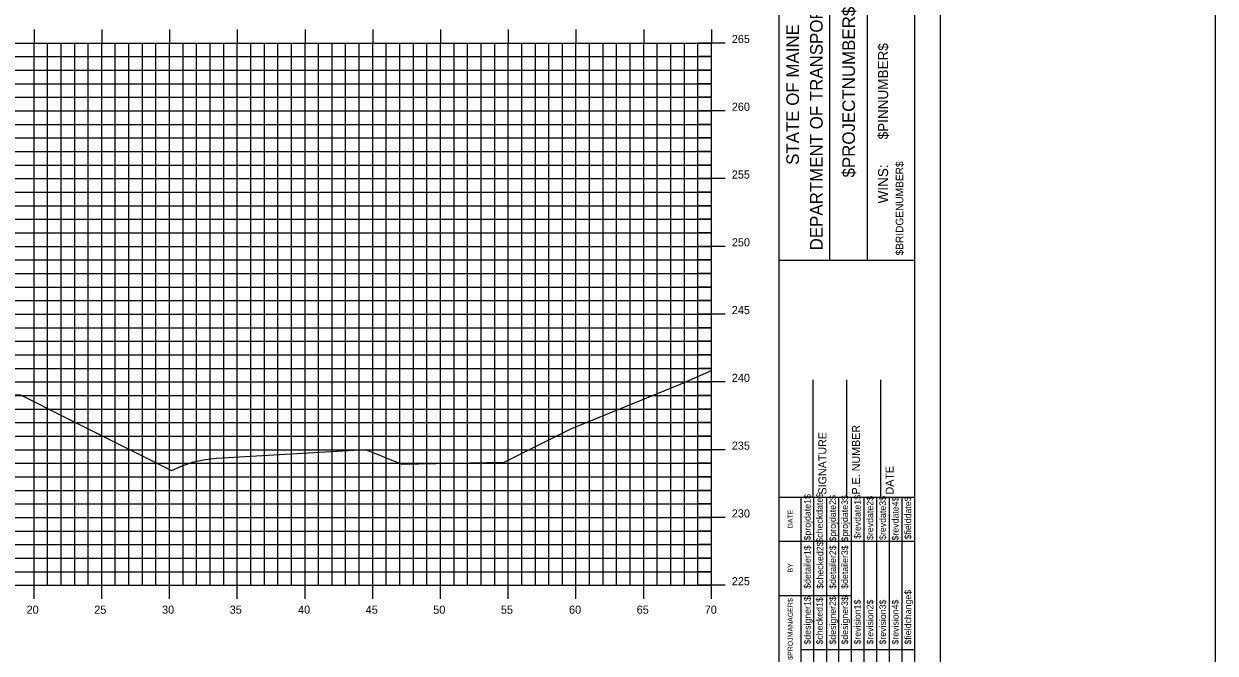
# Model space of a CAD drawing. Extents: x 1168600 to 1177589, y 610178 to 611246.
# Drawn here: x 1174193.8 to 1174281.8, y 610322.8 to 610369.2 of the extents above; entities that cross this region are included whole.
import ezdxf

# ---------------------------------------------------------------- set-up
doc = ezdxf.new("R2010")
doc.units = 0
for name, color, linetype in [('_Construction', 7, 'Continuous'), ('_Station Equation', 7, 'Continuous'), ('BORDER', 7, 'Continuous'), ('BRIDGE_TITLE', 7, 'Continuous'), ('D_Text_Standard', 7, 'Continuous'), ('H_V ANNOTATION', 7, 'Continuous'), ('MAJOR', 7, 'Continuous'), ('MINOR', 7, 'Continuous'), ('PLOT BOUNDARY', 7, 'Continuous')]:
    doc.layers.add(name, color=color, linetype=linetype)

msp = doc.modelspace()

# ---------------------------------------------------------------- linework, layer by layer
at = {"layer": '_Construction'}
msp.add_line((1174281.751, 610419.043), (1174281.751, 610204.339), dxfattribs=at)
at = {"layer": '_Station Equation'}
msp.add_lwpolyline([(1174204.729, 610336.271), (1174205.505, 610336.615), (1174206.351, 610336.897), (1174207.196, 610337.084), (1174207.197, 610337.084), (1174208.043, 610337.176), (1174208.045, 610337.176), (1174219.05, 610337.814), (1174221.724, 610336.744), (1174229.264, 610336.884), (1174234.201, 610339.349), (1174242.342, 610342.664), (1174244.576, 610343.641)], dxfattribs=at)
at = {"layer": 'BORDER'}
for p, q in [((1174249.576, 610271.804), (1174249.576, 610376.804)), ((1174253.305, 610351.798), (1174253.305, 610376.798)), ((1174256.1, 610351.798), (1174256.1, 610376.798)), ((1174259.576, 610271.804), (1174259.576, 610376.804)), ((1174249.577, 610351.795), (1174259.576, 610351.795)), ((1174252.076, 610334.304), (1174252.076, 610342.952)), ((1174254.576, 610334.304), (1174254.576, 610342.952)), ((1174257.076, 610334.304), (1174257.076, 610342.952)), ((1174249.576, 610334.304), (1174259.576, 610334.304))]:
    msp.add_line(p, q, dxfattribs=at)
for points in [[(1174251.191, 610331.054), (1174251.191, 610334.304)], [(1174251.192, 610316.807), (1174251.192, 610333.598)], [(1174252.124, 610316.807), (1174252.124, 610334.304)], [(1174253.055, 610334.304), (1174253.055, 610316.807)], [(1174253.987, 610316.807), (1174253.987, 610334.304)], [(1174254.919, 610316.807), (1174254.919, 610334.304)], [(1174255.85, 610316.807), (1174255.85, 610334.304)], [(1174256.782, 610316.807), (1174256.782, 610334.304)], [(1174257.714, 610316.807), (1174257.714, 610334.304)], [(1174258.645, 610316.807), (1174258.645, 610334.304)], [(1174249.576, 610331.054), (1174259.576, 610331.054)], [(1174249.576, 610327.054), (1174251.192, 610327.054)], [(1174251.191, 610327.054), (1174254.918, 610327.054)], [(1174251.191, 610323.054), (1174259.576, 610323.054)]]:
    msp.add_lwpolyline(points, dxfattribs=at)
at = {"layer": 'D_Text_Standard'}
msp.add_lwpolyline([(1174144.493, 610336.306), (1174144.559, 610336.273), (1174155.576, 610341.781), (1174158.576, 610341.841), (1174174.576, 610342.161), (1174190.576, 610341.908), (1174193.576, 610341.848), (1174196.907, 610340.182), (1174204.73, 610336.271)], dxfattribs=at)
at = {"layer": 'MAJOR'}
for p, q in [((1174194.576, 610368.803), (1174194.576, 610367.801)), ((1174199.576, 610368.803), (1174199.576, 610367.801)), ((1174204.576, 610368.803), (1174204.576, 610367.801)), ((1174209.576, 610368.803), (1174209.576, 610367.801)), ((1174214.576, 610368.803), (1174214.576, 610367.801)), ((1174219.576, 610368.803), (1174219.576, 610367.801)), ((1174224.576, 610368.803), (1174224.576, 610367.801)), ((1174229.576, 610368.803), (1174229.576, 610367.801)), ((1174234.576, 610368.803), (1174234.576, 610367.801)), ((1174239.576, 610368.803), (1174239.576, 610367.801)), ((1174244.576, 610368.803), (1174244.576, 610367.801)), ((1174104.576, 610367.801), (1174244.576, 610367.801)), ((1174104.576, 610367.801), (1174244.576, 610367.801)), ((1174194.576, 610327.801), (1174194.576, 610367.801)), ((1174199.576, 610327.801), (1174199.576, 610367.801)), ((1174204.576, 610327.801), (1174204.576, 610367.801)), ((1174209.576, 610327.801), (1174209.576, 610367.801)), ((1174214.576, 610327.801), (1174214.576, 610367.801)), ((1174219.576, 610327.801), (1174219.576, 610367.801)), ((1174224.576, 610327.801), (1174224.576, 610367.801)), ((1174229.576, 610327.801), (1174229.576, 610367.801)), ((1174234.576, 610327.801), (1174234.576, 610367.801)), ((1174239.576, 610327.801), (1174239.576, 610367.801)), ((1174245.578, 610367.801), (1174243.574, 610367.801)), ((1174244.576, 610327.801), (1174244.576, 610367.801)), ((1174244.576, 610327.801), (1174244.576, 610367.801)), ((1174104.576, 610362.801), (1174244.576, 610362.801)), ((1174245.578, 610362.801), (1174243.574, 610362.801)), ((1174104.576, 610357.801), (1174244.576, 610357.801)), ((1174245.578, 610357.801), (1174243.574, 610357.801)), ((1174104.576, 610352.801), (1174244.576, 610352.801)), ((1174245.578, 610352.801), (1174243.574, 610352.801)), ((1174104.576, 610347.801), (1174244.576, 610347.801)), ((1174245.578, 610347.801), (1174243.574, 610347.801)), ((1174104.576, 610342.801), (1174244.576, 610342.801)), ((1174245.578, 610342.801), (1174243.574, 610342.801)), ((1174104.576, 610337.801), (1174244.576, 610337.801)), ((1174245.578, 610337.801), (1174243.574, 610337.801)), ((1174104.576, 610332.801), (1174244.576, 610332.801)), ((1174245.578, 610332.801), (1174243.574, 610332.801)), ((1174104.576, 610327.801), (1174244.576, 610327.801)), ((1174104.576, 610327.801), (1174244.576, 610327.801)), ((1174194.576, 610326.799), (1174194.576, 610327.801)), ((1174199.576, 610326.799), (1174199.576, 610327.801)), ((1174204.576, 610326.799), (1174204.576, 610327.801)), ((1174209.576, 610326.799), (1174209.576, 610327.801)), ((1174214.576, 610326.799), (1174214.576, 610327.801)), ((1174219.576, 610326.799), (1174219.576, 610327.801)), ((1174224.576, 610326.799), (1174224.576, 610327.801)), ((1174229.576, 610326.799), (1174229.576, 610327.801)), ((1174234.576, 610326.799), (1174234.576, 610327.801)), ((1174239.576, 610326.799), (1174239.576, 610327.801)), ((1174245.578, 610327.801), (1174243.574, 610327.801)), ((1174244.576, 610326.799), (1174244.576, 610327.801))]:
    msp.add_line(p, q, dxfattribs=at)
at = {"layer": 'MINOR'}
for p, q in [((1174195.576, 610327.801), (1174195.576, 610367.801)), ((1174196.576, 610327.801), (1174196.576, 610367.801)), ((1174197.576, 610327.801), (1174197.576, 610367.801)), ((1174198.576, 610327.801), (1174198.576, 610367.801)), ((1174200.576, 610327.801), (1174200.576, 610367.801)), ((1174201.576, 610327.801), (1174201.576, 610367.801)), ((1174202.576, 610327.801), (1174202.576, 610367.801)), ((1174203.576, 610327.801), (1174203.576, 610367.801)), ((1174205.576, 610327.801), (1174205.576, 610367.801)), ((1174206.576, 610327.801), (1174206.576, 610367.801)), ((1174207.576, 610327.801), (1174207.576, 610367.801)), ((1174208.576, 610327.801), (1174208.576, 610367.801)), ((1174210.576, 610327.801), (1174210.576, 610367.801)), ((1174211.576, 610327.801), (1174211.576, 610367.801)), ((1174212.576, 610327.801), (1174212.576, 610367.801)), ((1174213.576, 610327.801), (1174213.576, 610367.801)), ((1174215.576, 610327.801), (1174215.576, 610367.801)), ((1174216.576, 610327.801), (1174216.576, 610367.801)), ((1174217.576, 610327.801), (1174217.576, 610367.801)), ((1174218.576, 610327.801), (1174218.576, 610367.801)), ((1174220.576, 610327.801), (1174220.576, 610367.801)), ((1174221.576, 610327.801), (1174221.576, 610367.801)), ((1174222.576, 610327.801), (1174222.576, 610367.801)), ((1174223.576, 610327.801), (1174223.576, 610367.801)), ((1174225.576, 610327.801), (1174225.576, 610367.801)), ((1174226.576, 610327.801), (1174226.576, 610367.801)), ((1174227.576, 610327.801), (1174227.576, 610367.801)), ((1174228.576, 610327.801), (1174228.576, 610367.801)), ((1174230.576, 610327.801), (1174230.576, 610367.801)), ((1174231.576, 610327.801), (1174231.576, 610367.801)), ((1174232.576, 610327.801), (1174232.576, 610367.801)), ((1174233.576, 610327.801), (1174233.576, 610367.801)), ((1174235.576, 610327.801), (1174235.576, 610367.801)), ((1174236.576, 610327.801), (1174236.576, 610367.801)), ((1174237.576, 610327.801), (1174237.576, 610367.801)), ((1174238.576, 610327.801), (1174238.576, 610367.801)), ((1174240.576, 610327.801), (1174240.576, 610367.801)), ((1174241.576, 610327.801), (1174241.576, 610367.801)), ((1174242.576, 610327.801), (1174242.576, 610367.801)), ((1174243.576, 610327.801), (1174243.576, 610367.801)), ((1174104.576, 610366.801), (1174244.576, 610366.801)), ((1174244.576, 610366.801), (1174243.574, 610366.801)), ((1174104.576, 610365.801), (1174244.576, 610365.801)), ((1174244.576, 610365.801), (1174243.574, 610365.801)), ((1174104.576, 610364.801), (1174244.576, 610364.801)), ((1174244.576, 610364.801), (1174243.574, 610364.801)), ((1174104.576, 610363.801), (1174244.576, 610363.801)), ((1174244.576, 610363.801), (1174243.574, 610363.801)), ((1174104.576, 610361.801), (1174244.576, 610361.801)), ((1174244.576, 610361.801), (1174243.574, 610361.801)), ((1174104.576, 610360.801), (1174244.576, 610360.801)), ((1174244.576, 610360.801), (1174243.574, 610360.801)), ((1174104.576, 610359.801), (1174244.576, 610359.801)), ((1174244.576, 610359.801), (1174243.574, 610359.801)), ((1174104.576, 610358.801), (1174244.576, 610358.801)), ((1174244.576, 610358.801), (1174243.574, 610358.801)), ((1174104.576, 610356.801), (1174244.576, 610356.801)), ((1174244.576, 610356.801), (1174243.574, 610356.801)), ((1174104.576, 610355.801), (1174244.576, 610355.801)), ((1174244.576, 610355.801), (1174243.574, 610355.801)), ((1174104.576, 610354.801), (1174244.576, 610354.801)), ((1174244.576, 610354.801), (1174243.574, 610354.801)), ((1174104.576, 610353.801), (1174244.576, 610353.801)), ((1174244.576, 610353.801), (1174243.574, 610353.801)), ((1174104.576, 610351.801), (1174244.576, 610351.801)), ((1174244.576, 610351.801), (1174243.574, 610351.801)), ((1174104.576, 610350.801), (1174244.576, 610350.801)), ((1174244.576, 610350.801), (1174243.574, 610350.801)), ((1174104.576, 610349.801), (1174244.576, 610349.801)), ((1174244.576, 610349.801), (1174243.574, 610349.801)), ((1174104.576, 610348.801), (1174244.576, 610348.801)), ((1174244.576, 610348.801), (1174243.574, 610348.801)), ((1174104.576, 610346.801), (1174244.576, 610346.801)), ((1174244.576, 610346.801), (1174243.574, 610346.801)), ((1174104.576, 610345.801), (1174244.576, 610345.801)), ((1174244.576, 610345.801), (1174243.574, 610345.801)), ((1174104.576, 610344.801), (1174244.576, 610344.801)), ((1174244.576, 610344.801), (1174243.574, 610344.801)), ((1174104.576, 610343.801), (1174244.576, 610343.801)), ((1174244.576, 610343.801), (1174243.574, 610343.801)), ((1174104.576, 610341.801), (1174244.576, 610341.801)), ((1174244.576, 610341.801), (1174243.574, 610341.801)), ((1174104.576, 610340.801), (1174244.576, 610340.801)), ((1174244.576, 610340.801), (1174243.574, 610340.801)), ((1174104.576, 610339.801), (1174244.576, 610339.801)), ((1174244.576, 610339.801), (1174243.574, 610339.801)), ((1174104.576, 610338.801), (1174244.576, 610338.801)), ((1174244.576, 610338.801), (1174243.574, 610338.801)), ((1174104.576, 610336.801), (1174244.576, 610336.801)), ((1174244.576, 610336.801), (1174243.574, 610336.801)), ((1174104.576, 610335.801), (1174244.576, 610335.801)), ((1174244.576, 610335.801), (1174243.574, 610335.801)), ((1174104.576, 610334.801), (1174244.576, 610334.801)), ((1174244.576, 610334.801), (1174243.574, 610334.801)), ((1174104.576, 610333.801), (1174244.576, 610333.801)), ((1174244.576, 610333.801), (1174243.574, 610333.801)), ((1174104.576, 610331.801), (1174244.576, 610331.801)), ((1174244.576, 610331.801), (1174243.574, 610331.801)), ((1174104.576, 610330.801), (1174244.576, 610330.801)), ((1174244.576, 610330.801), (1174243.574, 610330.801)), ((1174104.576, 610329.801), (1174244.576, 610329.801)), ((1174244.576, 610329.801), (1174243.574, 610329.801)), ((1174104.576, 610328.801), (1174244.576, 610328.801)), ((1174244.576, 610328.801), (1174243.574, 610328.801))]:
    msp.add_line(p, q, dxfattribs=at)
at = {"layer": 'PLOT BOUNDARY'}
msp.add_lwpolyline([(1174091.483, 610268.742), (1174261.483, 610268.742), (1174261.483, 610378.742), (1174091.483, 610378.742)], close=True, dxfattribs=at)

# ---------------------------------------------------------------- texts
at = {"layer": 'BORDER'}
for s, height, p in [('DEPARTMENT OF TRANSPORTATION', 0.93176, (1174252.783, 610352.507)), ('$PROJECTNUMBER$', 0.93176, (1174255.168, 610357.88)), ('STATE OF MAINE', 0.93176, (1174251.031, 610358.813)), ('$PINNUMBER$', 0.74527, (1174257.613, 610360.698)), ('WINS:', 0.7453, (1174257.611, 610355.969)), ('P.E. NUMBER', 0.59055, (1174255.537, 610334.496)), ('SIGNATURE', 0.5906, (1174253.057, 610334.496)), ('DATE', 0.5906, (1174258.017, 610334.496)), ('$projdate1$', 0.48455, (1174251.899, 610331.104)), ('$checkdate$', 0.48455, (1174252.793, 610330.947)), ('$projdate2$', 0.48455, (1174253.762, 610331.026)), ('$projdate3$', 0.48455, (1174254.657, 610331.026)), ('$revdate1$', 0.4845, (1174255.589, 610331.222)), ('$revdate2$', 0.4845, (1174256.52, 610331.144)), ('$revdate3$', 0.4845, (1174257.452, 610331.144)), ('$revdate4$', 0.4845, (1174258.384, 610331.104)), ('$fielddate$', 0.48455, (1174259.315, 610331.183)), ('DATE', 0.3714, (1174250.58, 610332.01)), ('$checked2$', 0.4845, (1174252.831, 610327.539)), ('$detailer1$', 0.48455, (1174251.899, 610327.539)), ('$detailer2$', 0.48455, (1174253.762, 610327.539)), ('$detailer3$', 0.48455, (1174254.657, 610327.539)), ('BY', 0.3714, (1174250.58, 610328.739)), ('$fieldchange$', 0.48455, (1174259.315, 610323.427)), ('$PROJMANAGER$', 0.37275, (1174250.58, 610322.299)), ('$designer1$', 0.48455, (1174251.899, 610323.427)), ('$checked1$', 0.4845, (1174252.793, 610323.427)), ('$designer2$', 0.48455, (1174253.762, 610323.427)), ('$designer3$', 0.48455, (1174254.657, 610323.427)), ('$revision1$', 0.48455, (1174255.589, 610323.427)), ('$revision2$', 0.48455, (1174256.52, 610323.427)), ('$revision3$', 0.48455, (1174257.452, 610323.427)), ('$revision4$', 0.48455, (1174258.384, 610323.427))]:
    msp.add_text(s, height=height, rotation=90, dxfattribs=at).set_placement(p)
at = {"layer": 'BRIDGE_TITLE'}
msp.add_text('$BRIDGENUMBER$', height=0.55901, rotation=90, dxfattribs=at).set_placement((1174258.734, 610352.131))
at = {"layer": 'H_V ANNOTATION'}
for s, p in [('265', (1174246.076, 610367.801)), ('260', (1174246.076, 610362.801)), ('255', (1174246.076, 610357.801)), ('250', (1174246.076, 610352.801)), ('245', (1174246.076, 610347.801)), ('240', (1174246.076, 610342.801)), ('235', (1174246.076, 610337.801)), ('230', (1174246.076, 610332.801)), ('225', (1174246.076, 610327.801)), ('20', (1174194.03, 610325.701)), ('25', (1174199.022, 610325.701)), ('30', (1174204.025, 610325.701)), ('35', (1174209.017, 610325.701)), ('40', (1174214.062, 610325.701)), ('45', (1174219.054, 610325.701)), ('50', (1174224.041, 610325.701)), ('55', (1174229.033, 610325.701)), ('60', (1174234.062, 610325.701)), ('65', (1174239.054, 610325.701)), ('70', (1174244.078, 610325.701))]:
    msp.add_text(s, height=0.6, dxfattribs=at).set_placement(p)

doc.saveas('drawing.dxf')
